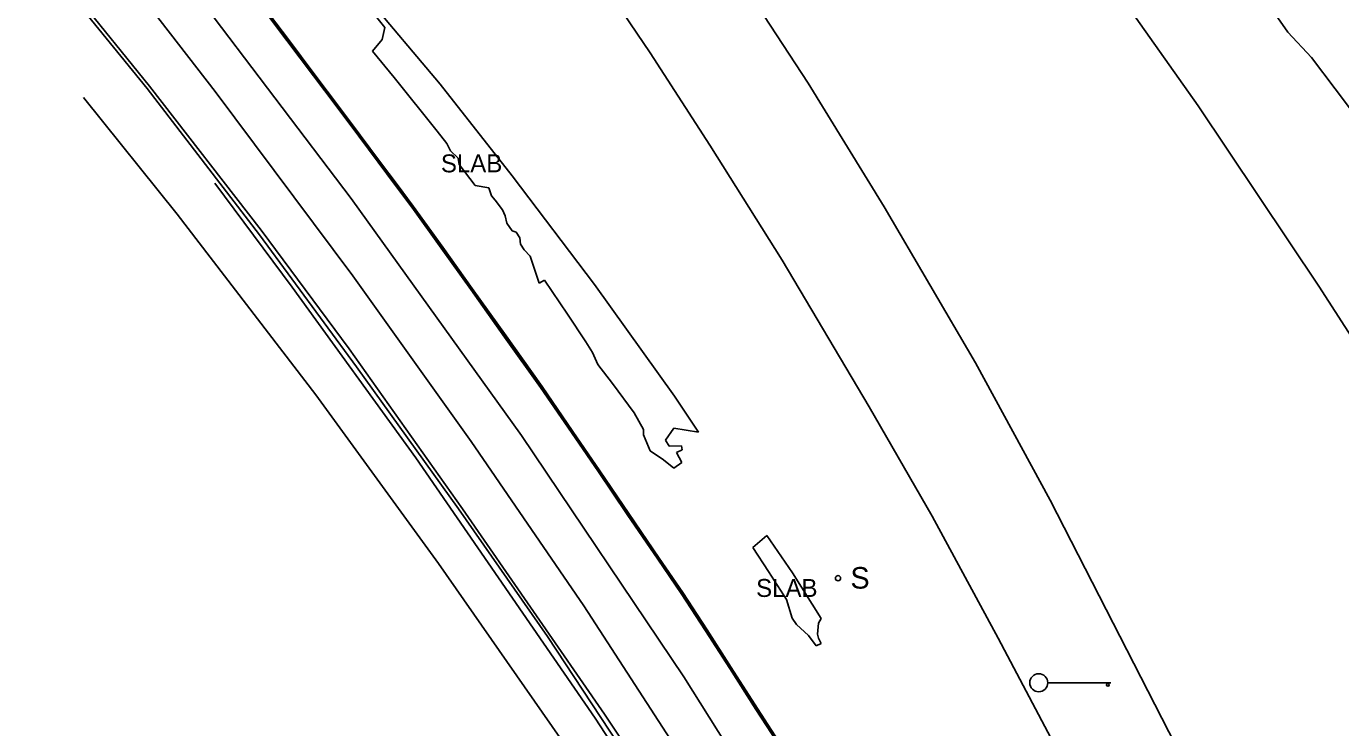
# Model space of a CAD drawing. Extents: x 368532 to 392481, y 10654822 to 10676899.
# Drawn here: x 377103.4 to 377469.6, y 10663378.1 to 10663573.5 of the extents above; entities that cross this region are included whole.
import ezdxf

# ---------------------------------------------------------------- set-up
doc = ezdxf.new("R2010")
doc.units = 0
for name, color, linetype in [('p_dtm slab', 7, 'Continuous'), ('p_railroad rr control', 7, 'Continuous'), ('p_road - paved curb', 7, 'Continuous'), ('p_road conc barrier', 7, 'Continuous'), ('p_road paint stripe', 7, 'Continuous'), ('p_structure fence', 7, 'Continuous'), ('p_structure sign', 7, 'Continuous'), ('p_structure unidentified', 7, 'Continuous')]:
    doc.layers.add(name, color=color, linetype=linetype)

msp = doc.modelspace()

# ---------------------------------------------------------------- linework, layer by layer
at = {"layer": 'p_dtm slab'}
for p, q in [((377197.46, 10663582.63), (377218.7, 10663557.37)), ((377203.28, 10663573.19), (377198.87, 10663578.81)), ((377202.52, 10663569.86), (377203.28, 10663573.19)), ((377199.88, 10663566.56), (377202.52, 10663569.86)), ((377205.87, 10663559.25), (377199.88, 10663566.56)), ((377217.84, 10663544.27), (377205.87, 10663559.25)), ((377218.7, 10663557.37), (377238.77, 10663531.89)), ((377220.56, 10663540.85), (377217.84, 10663544.27)), ((377221.54, 10663538.79), (377220.56, 10663540.85)), ((377223.75, 10663536.77), (377221.54, 10663538.79)), ((377223.98, 10663535.05), (377223.75, 10663536.77)), ((377228.42, 10663529.22), (377223.98, 10663535.05)), ((377232.28, 10663528.54), (377228.42, 10663529.22)), ((377233.02, 10663526.26), (377232.28, 10663528.54)), ((377238.77, 10663531.89), (377261.74, 10663501.63)), ((377234.03, 10663525.08), (377233.02, 10663526.26)), ((377236.08, 10663522.43), (377234.03, 10663525.08)), ((377236.79, 10663520.68), (377236.08, 10663522.43)), ((377237.3, 10663518.72), (377236.79, 10663520.68)), ((377238.78, 10663516.54), (377237.3, 10663518.72)), ((377239.83, 10663516.19), (377238.78, 10663516.54)), ((377240.91, 10663514.6), (377239.83, 10663516.19)), ((377241.04, 10663512.81), (377240.91, 10663514.6)), ((377242.14, 10663511.25), (377241.04, 10663512.81)), ((377243.82, 10663509.48), (377242.14, 10663511.25)), ((377246.32, 10663501.99), (377243.82, 10663509.48)), ((377247.79, 10663502.83), (377246.32, 10663501.99)), ((377254.22, 10663493.3), (377247.79, 10663502.83)), ((377261.74, 10663501.63), (377283.99, 10663470.49)), ((377259.26, 10663485.59), (377254.22, 10663493.3)), ((377261.16, 10663482.61), (377259.26, 10663485.59)), ((377262.64, 10663479.28), (377261.16, 10663482.61)), ((377266.7, 10663474.02), (377262.64, 10663479.28)), ((377272.75, 10663465.84), (377266.7, 10663474.02)), ((377283.99, 10663470.49), (377290.69, 10663460.42)), ((377275.31, 10663461.16), (377272.75, 10663465.84)), ((377275.39, 10663459.74), (377275.31, 10663461.16)), ((377277.17, 10663455.25), (377275.39, 10663459.74)), ((377283.75, 10663461.55), (377281.48, 10663458.19)), ((377290.69, 10663460.42), (377283.75, 10663461.55)), ((377280.95, 10663452.73), (377277.17, 10663455.25)), ((377281.48, 10663458.19), (377282.51, 10663456.58)), ((377282.51, 10663456.58), (377285.93, 10663456.64)), ((377286.08, 10663455.56), (377284.58, 10663454.79)), ((377285.93, 10663456.64), (377286.08, 10663455.56)), ((377283.79, 10663450.38), (377280.95, 10663452.73)), ((377286.04, 10663451.97), (377283.79, 10663450.38)), ((377284.58, 10663454.79), (377286.04, 10663451.97)), ((377305.82, 10663428.27), (377309.72, 10663431.63)), ((377309.72, 10663431.63), (377316.83, 10663421.21)), ((377310.15, 10663421.64), (377305.82, 10663428.27)), ((377315.17, 10663413.8), (377310.15, 10663421.64)), ((377316.83, 10663421.21), (377324.86, 10663408.51)), ((377316.79, 10663408.59), (377315.17, 10663413.8)), ((377317.93, 10663406.83), (377316.79, 10663408.59)), ((377324.86, 10663408.51), (377324.05, 10663407.19)), ((377321.34, 10663403.8), (377317.93, 10663406.83)), ((377323.46, 10663400.92), (377321.34, 10663403.8)), ((377324.05, 10663407.19), (377323.81, 10663404.17)), ((377323.81, 10663404.17), (377324.07, 10663403.04)), ((377324.88, 10663401.54), (377323.46, 10663400.92)), ((377324.07, 10663403.04), (377324.88, 10663401.54))]:
    msp.add_line(p, q, dxfattribs=at)
at = {"layer": 'p_railroad rr control'}
msp.add_line((377405.53, 10663390.6), (377387.95, 10663390.6), dxfattribs=at)
for points in [[(377533.14, 10663389.06), (377514.33, 10663420.45), (377487.04, 10663464.5), (377463.45, 10663501.12), (377429.86, 10663551.39), (377400.24, 10663593.36), (377367.49, 10663638.39), (377335.46, 10663680.56), (377296.8, 10663729.78), (377259.03, 10663775.55), (377244.43, 10663792.27)], [(377177.25, 10663748.06), (377204.32, 10663717.05), (377229.88, 10663686.25), (377248.69, 10663662.16), (377268.1, 10663636.21), (377293, 10663600.88), (377321.2, 10663557.7), (377342.36, 10663523.24), (377367.87, 10663479.77), (377388.64, 10663441.52), (377425.62, 10663369.38), (377447.27, 10663322.87)], [(377415.62, 10663322.06), (377394.91, 10663363.69), (377374.1, 10663403.08), (377355.77, 10663437.04), (377338.18, 10663467.47), (377313.95, 10663508.37), (377293.86, 10663540.39), (377277.18, 10663566.14), (377258.43, 10663593.91), (377241.9, 10663617.34), (377220.89, 10663646.38), (377199.87, 10663673.96), (377172.16, 10663709.19), (377154.39, 10663730.54)]]:
    msp.add_lwpolyline(points, dxfattribs=at)
msp.add_circle((377385.45, 10663390.62), 2.52, dxfattribs=at)
at = {"layer": 'p_road - paved curb'}
for p, q in [((377137.7, 10663556.89), (377103.41, 10663599.3)), ((377176.02, 10663569.59), (377167.22, 10663581.27)), ((377176.14, 10663569.68), (377167.34, 10663581.36)), ((377176.42, 10663569.89), (377167.62, 10663581.58)), ((377183.4, 10663559.72), (377176.02, 10663569.59)), ((377183.52, 10663559.81), (377176.14, 10663569.68)), ((377183.8, 10663560.02), (377176.42, 10663569.89)), ((377189.97, 10663550.97), (377183.4, 10663559.72)), ((377190.09, 10663551.06), (377183.52, 10663559.81)), ((377190.37, 10663551.27), (377183.8, 10663560.02)), ((377168.81, 10663516.75), (377137.7, 10663556.89)), ((377196.03, 10663542.91), (377189.97, 10663550.97)), ((377196.15, 10663543), (377190.09, 10663551.06)), ((377196.43, 10663543.21), (377190.37, 10663551.27)), ((377201.41, 10663535.69), (377196.03, 10663542.91)), ((377201.53, 10663535.78), (377196.15, 10663543)), ((377201.81, 10663535.99), (377196.43, 10663543.21)), ((377206.29, 10663529.17), (377201.41, 10663535.69)), ((377206.41, 10663529.26), (377201.53, 10663535.78)), ((377206.69, 10663529.47), (377201.81, 10663535.99)), ((377177.48, 10663500.86), (377155.9, 10663529.85)), ((377210.79, 10663523.15), (377206.29, 10663529.17)), ((377210.91, 10663523.24), (377206.41, 10663529.26)), ((377211.19, 10663523.45), (377206.69, 10663529.47)), ((377219.01, 10663511.68), (377210.79, 10663523.15)), ((377219.13, 10663511.77), (377210.91, 10663523.24)), ((377219.42, 10663511.97), (377211.19, 10663523.45)), ((377193.39, 10663483.68), (377168.81, 10663516.75)), ((377227.2, 10663500.21), (377219.01, 10663511.68)), ((377227.32, 10663500.3), (377219.13, 10663511.77)), ((377227.61, 10663500.5), (377219.42, 10663511.97)), ((377211.91, 10663453.32), (377177.48, 10663500.86)), ((377236.66, 10663486.96), (377227.2, 10663500.21)), ((377236.78, 10663487.05), (377227.32, 10663500.3)), ((377237.07, 10663487.25), (377227.61, 10663500.5)), ((377246.68, 10663472.92), (377236.66, 10663486.96)), ((377246.8, 10663473.01), (377236.78, 10663487.05)), ((377247.09, 10663473.21), (377237.07, 10663487.25)), ((377193.39, 10663483.68), (377224.92, 10663439.07)), ((377255.25, 10663460.35), (377246.68, 10663472.92)), ((377255.37, 10663460.43), (377246.8, 10663473.01)), ((377255.66, 10663460.63), (377247.09, 10663473.21)), ((377262.81, 10663449.36), (377255.25, 10663460.35)), ((377262.93, 10663449.44), (377255.37, 10663460.43)), ((377263.22, 10663449.64), (377255.66, 10663460.63)), ((377261.9, 10663380.78), (377211.91, 10663453.32)), ((377270.83, 10663437.48), (377262.81, 10663449.36)), ((377270.95, 10663437.56), (377262.93, 10663449.44)), ((377271.24, 10663437.76), (377263.22, 10663449.64)), ((377224.92, 10663439.07), (377264.48, 10663381.86)), ((377279.3, 10663425.08), (377270.83, 10663437.48)), ((377279.42, 10663425.16), (377270.95, 10663437.56)), ((377279.71, 10663425.36), (377271.24, 10663437.76)), ((377285.88, 10663415.46), (377279.3, 10663425.08)), ((377286, 10663415.54), (377279.42, 10663425.16)), ((377286.3, 10663415.74), (377279.71, 10663425.36)), ((377292.62, 10663405.06), (377285.88, 10663415.46)), ((377292.75, 10663405.14), (377286, 10663415.54)), ((377293.04, 10663405.33), (377286.3, 10663415.74)), ((377299.37, 10663394.59), (377292.62, 10663405.06)), ((377299.5, 10663394.67), (377292.75, 10663405.14)), ((377299.79, 10663394.86), (377293.04, 10663405.33)), ((377306.67, 10663383.21), (377299.37, 10663394.59)), ((377306.8, 10663383.29), (377299.5, 10663394.67)), ((377307.09, 10663383.48), (377299.79, 10663394.86)), ((377264.48, 10663381.86), (377279.76, 10663359.21)), ((377315.84, 10663369.08), (377306.67, 10663383.21)), ((377315.97, 10663369.16), (377306.8, 10663383.29)), ((377316.26, 10663369.35), (377307.09, 10663383.48)), ((377285.75, 10663344.3), (377261.9, 10663380.78))]:
    msp.add_line(p, q, dxfattribs=at)
at = {"layer": 'p_road conc barrier'}
for p, q in [((377137.12, 10663556.19), (377106.25, 10663594.08)), ((377168.36, 10663515.41), (377137.12, 10663556.19)), ((377195.37, 10663478.68), (377168.36, 10663515.41)), ((377223.77, 10663439.11), (377195.37, 10663478.68)), ((377248.58, 10663403.54), (377223.77, 10663439.11)), ((377273.02, 10663366.49), (377248.58, 10663403.54))]:
    msp.add_line(p, q, dxfattribs=at)
at = {"layer": 'p_road paint stripe'}
for p, q in [((377156.05, 10663555.38), (377118.56, 10663603.71)), ((377142.62, 10663593.29), (377193.94, 10663525.6)), ((377194.38, 10663504.02), (377156.05, 10663555.38)), ((377145.4, 10663521.2), (377119.32, 10663553.71)), ((377193.94, 10663525.6), (377241.37, 10663459.54)), ((377184.04, 10663470.89), (377145.4, 10663521.2)), ((377227.37, 10663457.84), (377194.38, 10663504.02)), ((377218.25, 10663423.84), (377184.04, 10663470.89)), ((377241.37, 10663459.54), (377286.59, 10663392.24)), ((377258.69, 10663412.07), (377227.37, 10663457.84)), ((377252.04, 10663375.42), (377218.25, 10663423.84)), ((377294.15, 10663357.52), (377258.69, 10663412.07)), ((377286.59, 10663392.24), (377329.72, 10663323.72))]:
    msp.add_line(p, q, dxfattribs=at)
at = {"layer": 'p_structure fence'}
for p, q in [((377454.8, 10663571.87), (377443.15, 10663588.69)), ((377461.41, 10663564.81), (377454.8, 10663571.87)), ((377468.01, 10663556.12), (377461.41, 10663564.81)), ((377492.5, 10663523.43), (377468.01, 10663556.12))]:
    msp.add_line(p, q, dxfattribs=at)
at = {"layer": 'p_structure sign'}
msp.add_circle((377329.53, 10663419.76), 0.713, dxfattribs=at)
at = {"layer": 'p_structure unidentified'}
msp.add_circle((377404.72, 10663390.08), 0.375, dxfattribs=at)

# ---------------------------------------------------------------- texts
at = {"layer": 'p_dtm slab'}
for p in [(377217.05, 10663532.84), (377304.86, 10663414.54)]:
    msp.add_text(' SLAB', height=5, dxfattribs=at).set_placement(p)
at = {"layer": 'p_structure sign'}
msp.add_text('S', height=6, dxfattribs=at).set_placement((377332.99, 10663416.86))

doc.saveas('drawing.dxf')
